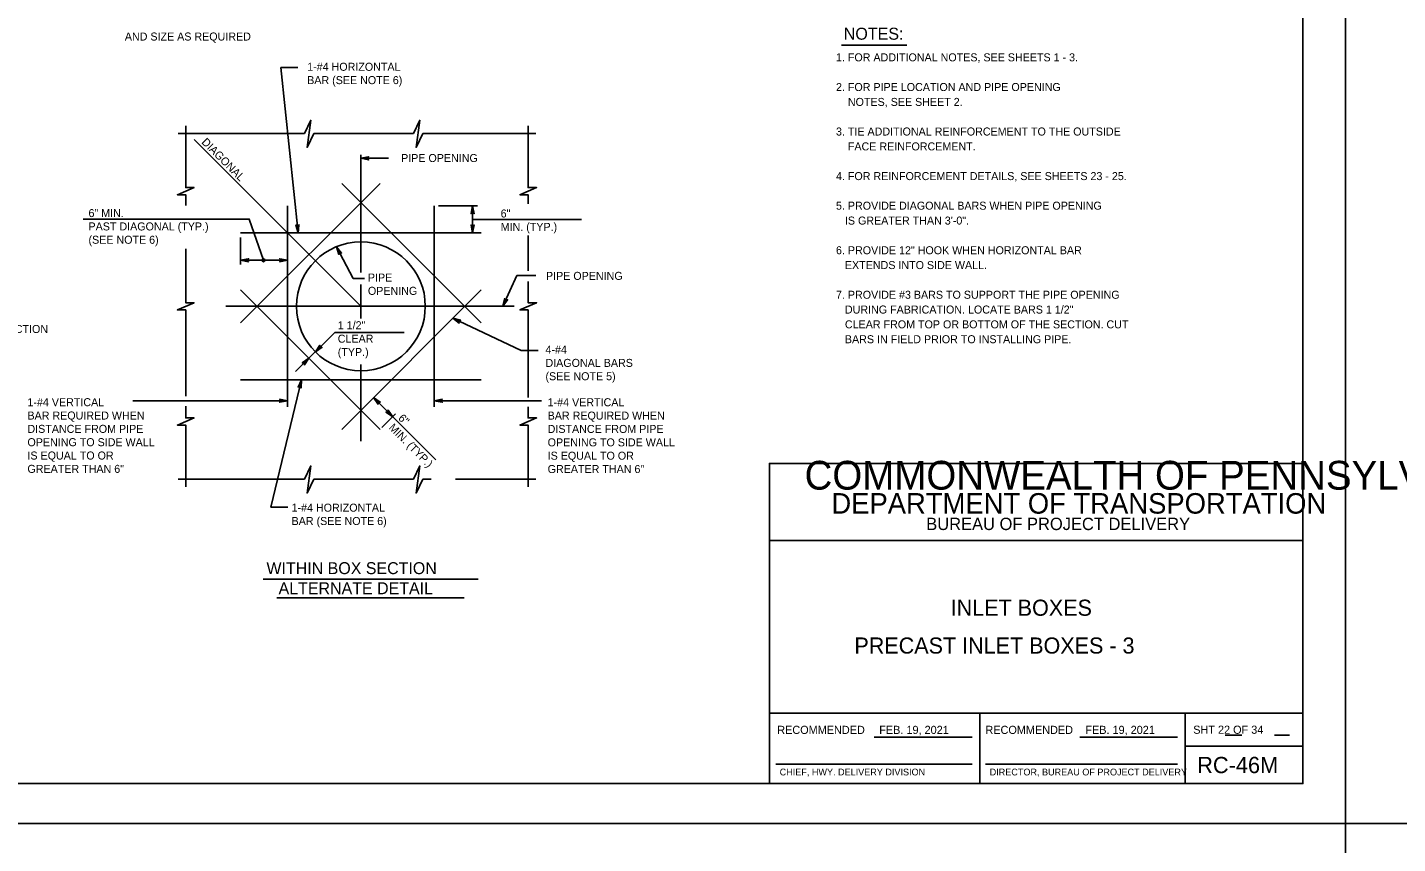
# Model space of a CAD drawing. Extents: x -6420 to 49575, y -4552 to 11624.
# Drawn here: x 236 to 1921, y 1855 to 2859 of the extents above; entities that cross this region are included whole.
import ezdxf

# ---------------------------------------------------------------- set-up
doc = ezdxf.new("R2010")
doc.units = 0
doc.layers.add('1', color=7, linetype='Continuous')
doc.layers.add('PLT-BNDY', color=7, linetype='Continuous')

msp = doc.modelspace()

# ---------------------------------------------------------------- linework, layer by layer
at = {"layer": '1'}
for p, q in [((1237.3, 2836.7), (1317.7, 2836.7)), ((547.6, 2809.3), (568.3, 2809.3)), ((547.6, 2809.3), (569, 2606)), ((421, 2728.3), (576.6, 2728.3)), ((646, 2515.8), (440.8, 2720.9)), ((588.1, 2728.3), (710.6, 2728.3)), ((722.2, 2728.3), (861.2, 2728.3)), ((646, 2557.2), (646, 2701.9)), ((646, 2697.8), (680, 2697.8)), ((669.5, 2667), (498, 2495.5)), ((793.9, 2495.5), (622.4, 2667)), ((555.7, 2392.1), (555.7, 2639.4)), ((736.2, 2392.1), (736.2, 2639.4)), ((741.3, 2639.4), (789.4, 2639.4)), ((783.3, 2639.4), (783.3, 2606)), ((783.3, 2622.7), (917.2, 2622.7)), ((793.9, 2606), (498, 2606)), ((498, 2600.3), (498, 2567.4)), ((555.7, 2572.4), (498, 2572.4)), ((669.5, 2364.5), (498, 2536)), ((793.9, 2536), (622.4, 2364.5)), ((646, 2500.7), (646, 2542.7)), ((480, 2515.8), (834.3, 2515.8)), ((843.1, 2461.6), (758.9, 2501.1)), ((565.7, 2435.5), (613.9, 2483.7)), ((613.9, 2483.7), (699.1, 2483.7)), ((843.1, 2461.6), (863.9, 2461.6)), ((646, 2350), (646, 2444.2)), ((793.9, 2425.5), (498, 2425.5)), ((535.2, 2268.7), (572.9, 2425.5)), ((555.7, 2399.7), (365.5, 2399.7)), ((661.5, 2403.6), (738.1, 2327)), ((736.2, 2399.7), (868.2, 2399.7)), ((671.9, 2366.9), (688.4, 2383.4)), ((421, 2303.3), (576.6, 2303.3)), ((588.1, 2303.3), (710.6, 2303.3)), ((722.2, 2303.3), (732.3, 2303.3)), ((762.5, 2303.3), (861.2, 2303.3)), ((535.2, 2268.7), (556, 2268.7)), ((525.7, 2180.4), (790.4, 2180.4)), ((542.4, 2157.3), (772.9, 2157.3)), ((1277.5, 1986), (1397.9, 1986)), ((1530.1, 1986), (1650.5, 1986)), ((1709.2, 1988.7), (1729.4, 1988.7)), ((1769.6, 1988.7), (1788.4, 1988.7)), ((1156.4, 1953), (1397.9, 1953)), ((1414.1, 1953), (1650.5, 1953))]:
    msp.add_line(p, q, dxfattribs=at)
for points in [[(1804.7, 1929), (1804.7, 3779.4), (-774, 3779.4), (-774, 1929), (1804.7, 1929), (1804.7, 2015.5), (1148.5, 2015.5), (1148.5, 2227.7), (1804.7, 2227.7), (1804.7, 2322.7), (1148.5, 2322.7), (1148.5, 1929), (1407.1, 1929), (1407.1, 2015.5), (1407.1, 1929), (1659.7, 1929), (1659.7, 2015.5), (1659.7, 1975.1), (1804.7, 1975.1)], [(430.5, 2737.7), (430.5, 2661.8), (440.7, 2661.8), (420.2, 2653), (430.5, 2653), (430.5, 2639.6)], [(588.1, 2728.3), (579.8, 2711.2), (584.3, 2744.5), (576.6, 2728.3)], [(722.2, 2728.3), (713.8, 2711.2), (718.4, 2744.5), (710.6, 2728.3)], [(851.7, 2737.7), (851.7, 2661.8), (862, 2661.8), (841.5, 2653), (851.7, 2653), (851.7, 2641.9)], [(646, 2697.8), (655.7, 2699.6), (655.4, 2699.4), (655, 2699.1), (654.8, 2698.8), (654.6, 2698.4), (654.5, 2698.1), (654.5, 2697.8), (654.5, 2697.5), (654.6, 2697.1), (654.8, 2696.8), (655, 2696.5), (655.4, 2696.2), (655.7, 2695.9), (646, 2697.8), (655.4, 2696.2), (655, 2696.5), (646, 2697.8), (654.8, 2696.8), (654.6, 2697.1), (646, 2697.8), (654.5, 2697.5), (654.5, 2697.8), (646, 2697.8), (654.5, 2698.1), (654.6, 2698.4), (646, 2697.8), (654.8, 2698.8), (655, 2699.1), (646, 2697.8), (655.4, 2699.4)], [(783.3, 2639.4), (785.2, 2629.6), (784.9, 2630), (784.7, 2630.3), (784.3, 2630.5), (784, 2630.7), (783.7, 2630.8), (783.3, 2630.8), (783, 2630.8), (782.7, 2630.7), (782.4, 2630.5), (782, 2630.3), (781.8, 2630), (781.5, 2629.6), (783.3, 2639.4), (781.8, 2630), (782, 2630.3), (783.3, 2639.4), (782.4, 2630.5), (782.7, 2630.7), (783.3, 2639.4), (783, 2630.8), (783.3, 2630.8), (783.3, 2639.4), (783.7, 2630.8), (784, 2630.7), (783.3, 2639.4), (784.3, 2630.5), (784.7, 2630.3), (783.3, 2639.4), (784.9, 2630)], [(526.1, 2572.4), (508.6, 2623), (304.2, 2623)], [(569, 2606), (566.1, 2615.6), (566.4, 2615.2), (566.7, 2614.9), (567.1, 2614.7), (567.4, 2614.6), (567.7, 2614.5), (568.1, 2614.5), (568.4, 2614.6), (568.7, 2614.7), (569, 2614.9), (569.3, 2615.2), (569.5, 2615.6), (569.8, 2616), (569, 2606), (569.5, 2615.6), (569.3, 2615.2), (569, 2606), (569, 2614.9), (568.7, 2614.7), (569, 2606), (568.4, 2614.6), (568.1, 2614.5), (569, 2606), (567.7, 2614.5), (567.4, 2614.6), (569, 2606), (567.1, 2614.7), (566.7, 2614.9), (569, 2606), (566.4, 2615.2)], [(783.3, 2606), (781.5, 2615.8), (781.8, 2615.5), (782, 2615.1), (782.4, 2614.9), (782.7, 2614.7), (783, 2614.6), (783.3, 2614.6), (783.7, 2614.6), (784, 2614.7), (784.3, 2614.9), (784.7, 2615.1), (784.9, 2615.5), (785.2, 2615.8), (783.3, 2606), (784.9, 2615.5), (784.7, 2615.1), (783.3, 2606), (784.3, 2614.9), (784, 2614.7), (783.3, 2606), (783.7, 2614.6), (783.3, 2614.6), (783.3, 2606), (783, 2614.6), (782.7, 2614.7), (783.3, 2606), (782.4, 2614.9), (782, 2615.1), (783.3, 2606), (781.8, 2615.5)], [(851.7, 2602.8), (851.7, 2559.4)], [(430.5, 2586.4), (430.5, 2520.2), (440.7, 2520.2), (420.2, 2511.4), (430.5, 2511.4), (430.5, 2405.4)], [(616.1, 2589.1), (636.5, 2550), (650.3, 2550)], [(616.1, 2589.1), (622.2, 2581.3), (621.8, 2581.5), (621.4, 2581.7), (621, 2581.8), (620.6, 2581.8), (620.3, 2581.7), (620, 2581.6), (619.7, 2581.4), (619.5, 2581.2), (619.3, 2580.8), (619.1, 2580.5), (619, 2580.1), (619, 2579.6), (616.1, 2589.1), (619, 2580.1), (619.1, 2580.5), (616.1, 2589.1), (619.3, 2580.8), (619.5, 2581.2), (616.1, 2589.1), (619.7, 2581.4), (620, 2581.6), (616.1, 2589.1), (620.3, 2581.7), (620.6, 2581.8), (616.1, 2589.1), (621, 2581.8), (621.4, 2581.7), (616.1, 2589.1), (621.8, 2581.5)], [(498, 2572.4), (507.8, 2574.3), (507.5, 2574), (507.1, 2573.7), (506.9, 2573.4), (506.7, 2573.1), (506.6, 2572.8), (506.6, 2572.4), (506.6, 2572.1), (506.7, 2571.8), (506.9, 2571.4), (507.1, 2571.1), (507.5, 2570.9), (507.8, 2570.6), (498, 2572.4), (507.5, 2570.9), (507.1, 2571.1), (498, 2572.4), (506.9, 2571.4), (506.7, 2571.8), (498, 2572.4), (506.6, 2572.1), (506.6, 2572.4), (498, 2572.4), (506.6, 2572.8), (506.7, 2573.1), (498, 2572.4), (506.9, 2573.4), (507.1, 2573.7), (498, 2572.4), (507.5, 2574)], [(555.7, 2572.4), (545.9, 2570.6), (546.3, 2570.9), (546.7, 2571.1), (546.8, 2571.4), (547, 2571.8), (547.1, 2572.1), (547.2, 2572.4), (547.1, 2572.8), (547, 2573.1), (546.8, 2573.4), (546.7, 2573.7), (546.3, 2574), (545.9, 2574.3), (555.7, 2572.4), (546.3, 2574), (546.7, 2573.7), (555.7, 2572.4), (546.8, 2573.4), (547, 2573.1), (555.7, 2572.4), (547.1, 2572.8), (547.2, 2572.4), (555.7, 2572.4), (547.1, 2572.1), (547, 2571.8), (555.7, 2572.4), (546.8, 2571.4), (546.7, 2571.1), (555.7, 2572.4), (546.3, 2570.9)], [(820.6, 2515.8), (837.9, 2553.6), (861.1, 2553.6)], [(851.7, 2546.3), (851.7, 2520.2), (862, 2520.2), (841.5, 2511.4), (851.7, 2511.4), (851.7, 2403.5)], [(820.6, 2515.8), (823, 2525.3), (823, 2524.9), (823.1, 2524.4), (823.3, 2524.1), (823.5, 2523.8), (823.8, 2523.6), (824.1, 2523.5), (824.4, 2523.4), (824.7, 2523.3), (825.1, 2523.3), (825.5, 2523.4), (825.9, 2523.6), (826.3, 2523.8), (820.6, 2515.8), (825.9, 2523.6), (825.5, 2523.4), (820.6, 2515.8), (825.1, 2523.3), (824.7, 2523.3), (820.6, 2515.8), (824.4, 2523.4), (824.1, 2523.5), (820.6, 2515.8), (823.8, 2523.6), (823.5, 2523.8), (820.6, 2515.8), (823.3, 2524.1), (823.1, 2524.4), (820.6, 2515.8), (823, 2524.9)], [(758.9, 2501.1), (768.6, 2498.6), (768.1, 2498.5), (767.7, 2498.4), (767.4, 2498.2), (767, 2498), (766.9, 2497.7), (766.7, 2497.4), (766.6, 2497.1), (766.5, 2496.8), (766.5, 2496.4), (766.6, 2496), (766.8, 2495.6), (767, 2495.2), (758.9, 2501.1), (766.8, 2495.6), (766.6, 2496), (758.9, 2501.1), (766.5, 2496.4), (766.5, 2496.8), (758.9, 2501.1), (766.6, 2497.1), (766.7, 2497.4), (758.9, 2501.1), (766.9, 2497.7), (767, 2498), (758.9, 2501.1), (767.4, 2498.2), (767.7, 2498.4), (758.9, 2501.1), (768.1, 2498.5)], [(590, 2459.8), (595.6, 2468), (595.5, 2467.5), (595.4, 2467.1), (595.5, 2466.7), (595.6, 2466.4), (595.8, 2466.1), (596, 2465.8), (596.3, 2465.6), (596.6, 2465.4), (596.9, 2465.3), (597.3, 2465.2), (597.7, 2465.3), (598.2, 2465.4), (590, 2459.8), (597.7, 2465.3), (597.3, 2465.2), (590, 2459.8), (596.9, 2465.3), (596.6, 2465.4), (590, 2459.8), (596.3, 2465.6), (596, 2465.8), (590, 2459.8), (595.8, 2466.1), (595.6, 2466.4), (590, 2459.8), (595.5, 2466.7), (595.4, 2467.1), (590, 2459.8), (595.5, 2467.5)], [(582.1, 2451.9), (576.5, 2443.7), (576.6, 2444.2), (576.7, 2444.6), (576.6, 2445), (576.5, 2445.3), (576.3, 2445.6), (576.1, 2445.9), (575.8, 2446.1), (575.5, 2446.3), (575.2, 2446.4), (574.8, 2446.5), (574.4, 2446.4), (573.9, 2446.3), (582.1, 2451.9), (574.4, 2446.4), (574.8, 2446.5), (582.1, 2451.9), (575.2, 2446.4), (575.5, 2446.3), (582.1, 2451.9), (575.8, 2446.1), (576.1, 2445.9), (582.1, 2451.9), (576.3, 2445.6), (576.5, 2445.3), (582.1, 2451.9), (576.6, 2445), (576.7, 2444.6), (582.1, 2451.9), (576.6, 2444.2)], [(572.9, 2425.5), (572.4, 2415.5), (572.2, 2416), (572, 2416.4), (571.8, 2416.7), (571.5, 2416.9), (571.2, 2417.1), (570.9, 2417.2), (570.5, 2417.2), (570.2, 2417.2), (569.8, 2417.1), (569.5, 2417), (569.1, 2416.7), (568.8, 2416.4), (572.9, 2425.5), (569.1, 2416.7), (569.5, 2417), (572.9, 2425.5), (569.8, 2417.1), (570.2, 2417.2), (572.9, 2425.5), (570.5, 2417.2), (570.9, 2417.2), (572.9, 2425.5), (571.2, 2417.1), (571.5, 2416.9), (572.9, 2425.5), (571.8, 2416.7), (572, 2416.4), (572.9, 2425.5), (572.2, 2416)], [(555.7, 2399.7), (545.9, 2401.6), (546.3, 2401.3), (546.7, 2401), (546.8, 2400.7), (547, 2400.4), (547.1, 2400.1), (547.2, 2399.7), (547.1, 2399.4), (547, 2399.1), (546.8, 2398.7), (546.7, 2398.4), (546.3, 2398.2), (545.9, 2397.9), (555.7, 2399.7), (546.3, 2398.2), (546.7, 2398.4), (555.7, 2399.7), (546.8, 2398.7), (547, 2399.1), (555.7, 2399.7), (547.1, 2399.4), (547.2, 2399.7), (555.7, 2399.7), (547.1, 2400.1), (547, 2400.4), (555.7, 2399.7), (546.8, 2400.7), (546.7, 2401), (555.7, 2399.7), (546.3, 2401.3)], [(661.5, 2403.6), (669.7, 2398), (669.2, 2398.1), (668.8, 2398.1), (668.4, 2398.1), (668.1, 2398), (667.8, 2397.8), (667.5, 2397.6), (667.3, 2397.3), (667.1, 2397), (667, 2396.7), (666.9, 2396.3), (667, 2395.8), (667.1, 2395.4), (661.5, 2403.6), (667, 2395.8), (666.9, 2396.3), (661.5, 2403.6), (667, 2396.7), (667.1, 2397), (661.5, 2403.6), (667.3, 2397.3), (667.5, 2397.6), (661.5, 2403.6), (667.8, 2397.8), (668.1, 2398), (661.5, 2403.6), (668.4, 2398.1), (668.8, 2398.1), (661.5, 2403.6), (669.2, 2398.1)], [(736.2, 2399.7), (746, 2401.6), (745.7, 2401.3), (745.3, 2401), (745.1, 2400.7), (744.9, 2400.4), (744.8, 2400.1), (744.8, 2399.7), (744.8, 2399.4), (744.9, 2399.1), (745.1, 2398.7), (745.3, 2398.4), (745.7, 2398.2), (746, 2397.9), (736.2, 2399.7), (745.7, 2398.2), (745.3, 2398.4), (736.2, 2399.7), (745.1, 2398.7), (744.9, 2399.1), (736.2, 2399.7), (744.8, 2399.4), (744.8, 2399.7), (736.2, 2399.7), (744.8, 2400.1), (744.9, 2400.4), (736.2, 2399.7), (745.1, 2400.7), (745.3, 2401), (736.2, 2399.7), (745.7, 2401.3)], [(430.5, 2393.2), (430.5, 2378.5), (440.7, 2378.5), (420.2, 2369.7), (430.5, 2369.7), (430.5, 2293.8)], [(685.1, 2380), (676.8, 2385.7), (677.3, 2385.6), (677.7, 2385.5), (678.1, 2385.6), (678.5, 2385.7), (678.7, 2385.9), (679, 2386.1), (679.2, 2386.3), (679.4, 2386.6), (679.5, 2387), (679.6, 2387.4), (679.5, 2387.8), (679.4, 2388.3), (685.1, 2380), (679.5, 2387.8), (679.6, 2387.4), (685.1, 2380), (679.5, 2387), (679.4, 2386.6), (685.1, 2380), (679.2, 2386.3), (679, 2386.1), (685.1, 2380), (678.7, 2385.9), (678.5, 2385.7), (685.1, 2380), (678.1, 2385.6), (677.7, 2385.5), (685.1, 2380), (677.3, 2385.6)], [(851.7, 2392.2), (851.7, 2378.5), (862, 2378.5), (841.5, 2369.7), (851.7, 2369.7), (851.7, 2293.8)], [(588.1, 2303.3), (579.8, 2286.2), (584.3, 2319.5), (576.6, 2303.3)], [(722.2, 2303.3), (713.8, 2286.2), (718.4, 2319.5), (710.6, 2303.3)]]:
    msp.add_lwpolyline(points, dxfattribs=at)
for centre, radius in [((646, 2515.8), 79.2), ((526.1, 2572.4), 1.74), ((526.1, 2572.4), 0.868)]:
    msp.add_circle(centre, radius, dxfattribs=at)
at = {"layer": 'PLT-BNDY'}
for points in [[(-902, 3828.6), (1857.2, 3828.6), (1857.2, 1879.8), (-902, 1879.8)], [(1857.2, 3828.6), (4616.4, 3828.6), (4616.4, 1879.8), (1857.2, 1879.8)], [(-902, 1879.8), (1857.2, 1879.8), (1857.2, -69), (-902, -69)]]:
    msp.add_lwpolyline(points, close=True, dxfattribs=at)

# ---------------------------------------------------------------- texts
at = {"layer": '1'}
for s, height, p in [('AND SIZE AS REQUIRED ', 9.843, (355.6, 2842.6)), ('NOTES:', 14.76, (1239.9, 2843.6)), ('1-#4 HORIZONTAL', 9.843, (579.9, 2805.4)), (' 1. FOR ADDITIONAL NOTES, SEE SHEETS 1 - 3.', 9.843, (1226.7, 2817)), ('BAR (SEE NOTE 6)', 9.843, (579.9, 2789)), (' 2. FOR PIPE LOCATION AND PIPE OPENING', 9.843, (1226.7, 2780.5)), ('     NOTES, SEE SHEET 2.', 9.843, (1226.7, 2762.2)), (' 3. TIE ADDITIONAL REINFORCEMENT TO THE OUTSIDE', 9.843, (1226.7, 2725.8)), ('     FACE REINFORCEMENT.', 9.843, (1226.7, 2707.5)), ('  PIPE OPENING', 9.843, (688.1, 2693.2)), (' 4. FOR REINFORCEMENT DETAILS, SEE SHEETS 23 - 25.', 9.843, (1226.7, 2671)), ('6" MIN.', 9.84, (310.9, 2625.5)), ('6"', 9.84, (817.9, 2625)), (' 5. PROVIDE DIAGONAL BARS WHEN PIPE OPENING', 9.843, (1226.7, 2634.6)), ('PAST DIAGONAL (TYP.)', 9.843, (310.9, 2609.1)), ('MIN. (TYP.)', 9.843, (817.9, 2608.6)), ('    IS GREATER THAN 3\'-0".', 9.843, (1226.7, 2616.3)), ('(SEE NOTE 6)', 9.843, (310.9, 2592.7)), (' 6. PROVIDE 12" HOOK WHEN HORIZONTAL BAR', 9.843, (1226.7, 2579.8)), ('    EXTENDS INTO SIDE WALL.', 9.843, (1226.7, 2561.6)), ('PIPE', 9.84, (654.6, 2546.3)), ('  PIPE OPENING', 9.843, (866.3, 2548.3)), ('OPENING', 9.84, (654.6, 2529.9)), (' 7. PROVIDE #3 BARS TO SUPPORT THE PIPE OPENING', 9.843, (1226.7, 2525.1)), ('    DURING FABRICATION. LOCATE BARS 1 1/2"', 9.843, (1226.7, 2506.9)), ('1 1/2"', 9.84, (617.5, 2487.6)), ('    CLEAR FROM TOP OR BOTTOM OF THE SECTION. CUT', 9.843, (1226.7, 2488.7)), ('ENTIRE BOX SECTION', 9.843, (119.3, 2483)), ('CLEAR', 9.84, (617.5, 2471.1)), ('    BARS IN FIELD PRIOR TO INSTALLING PIPE.', 9.843, (1226.7, 2470.4)), ('(TYP.)', 9.84, (617.5, 2454.7)), ('4-#4', 9.84, (873, 2457.7)), ('DIAGONAL BARS', 9.843, (873, 2441.3)), ('(SEE NOTE 5)', 9.843, (873, 2424.9)), ('1-#4 VERTICAL', 9.843, (235.8, 2393)), ('1-#4 VERTICAL', 9.843, (875.7, 2392.9)), ('BAR REQUIRED WHEN', 9.843, (235.8, 2376.6)), ('BAR REQUIRED WHEN', 9.843, (875.7, 2376.5)), ('DISTANCE FROM PIPE', 9.843, (235.8, 2360.2)), ('DISTANCE FROM PIPE', 9.843, (875.7, 2360.1)), ('OPENING TO SIDE WALL', 9.843, (235.8, 2343.8)), ('OPENING TO SIDE WALL', 9.843, (875.7, 2343.6)), ('IS EQUAL TO OR', 9.843, (235.8, 2327.4)), ('IS EQUAL TO OR', 9.843, (875.7, 2327.2)), ('COMMONWEALTH OF PENNSYLVANIA', 35.379, (1191.7, 2290.4)), ('GREATER THAN 6"', 9.843, (235.8, 2311)), ('GREATER THAN 6"', 9.843, (875.7, 2310.8)), ('DEPARTMENT OF TRANSPORTATION', 25.211, (1224.7, 2260.9)), ('1-#4 HORIZONTAL', 9.843, (560.7, 2263.3)), ('BAR (SEE NOTE 6)', 9.843, (560.7, 2246.9)), ('BUREAU OF PROJECT DELIVERY', 15.164, (1341.4, 2240.7)), ('WITHIN BOX SECTION', 14.69, (529.8, 2186.5)), ('ALTERNATE DETAIL', 14.69, (544.7, 2161.8)), ('INLET BOXES', 19.816, (1371.4, 2135.3)), ('PRECAST INLET BOXES - 3', 19.816, (1253, 2088.8)), ('RECOMMENDED', 10, (1158.1, 1990)), ('FEB. 19, 2021', 10, (1283.6, 1990)), ('RECOMMENDED', 10, (1414.2, 1990)), ('FEB. 19, 2021', 10, (1537.1, 1990)), ('SHT 22 OF 34', 10, (1669.8, 1990.2)), ('RC-46M', 20, (1674.7, 1941.8)), ('CHIEF, HWY. DELIVERY DIVISION', 8.333, (1161.1, 1939)), ('DIRECTOR, BUREAU OF PROJECT DELIVERY', 8.333, (1419.4, 1939))]:
    msp.add_text(s, height=height, dxfattribs=at).set_placement(p)
for s, height, p in [('DIAGONAL', 9.84, (449.2, 2716.9)), ('6"', 9.84, (691.1, 2377.4)), ('MIN. (TYP.)', 9.843, (679.5, 2365.8))]:
    msp.add_text(s, height=height, rotation=315, dxfattribs=at).set_placement(p)

doc.saveas('drawing.dxf')
